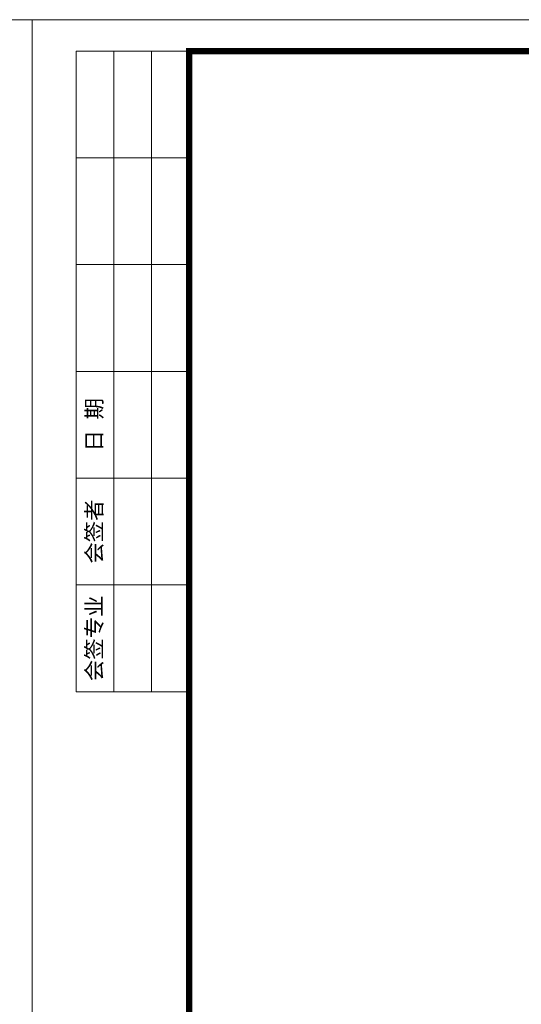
# Model space of a CAD drawing. Extents: x -27255 to 1448651, y 31034 to 8081248.
# Tile 310 of 580: x 583466 to 583546, y 3865537 to 3865694. Entities that reach past the tile are written whole.
import ezdxf

# ---------------------------------------------------------------- set-up
doc = ezdxf.new("R2010")
doc.units = 0
doc.layers.get('0').update_dxf_attribs({"linetype": 'CONTINUOUS'})
doc.layers.add('0.13文字', color=3, linetype='CONTINUOUS', lineweight=13)
doc.layers.add('图框', color=7, linetype='CONTINUOUS', lineweight=20)
doc.styles.add('宋体', font='FangSong_GB2312.ttf')

# ---------------------------------------------------------------- blocks, each defined once
blk = doc.blocks.new('d4trtg')
at = {"lineweight": 0}
for p, q in [((653868.4, 3899605.3), (653868.4, 3902577.3)), ((653868.4, 3902577.3), (658071.2, 3902577.3)), ((658071.2, 3902577.3), (658071.2, 3899605.3))]:
    blk.add_line(p, q, dxfattribs=at)
for p, q in [((654118.6, 3902527.3), (653938.4, 3902527.3)), ((653938.4, 3902527.3), (653938.4, 3901506.6)), ((653998.5, 3902527.3), (653998.5, 3901506.6)), ((654058.5, 3902527.3), (654058.5, 3901506.6)), ((654118.6, 3902357.2), (653938.4, 3902357.2)), ((654118.6, 3902187.1), (653938.4, 3902187.1)), ((654118.6, 3902017), (653938.4, 3902017)), ((654118.6, 3901846.8), (653938.4, 3901846.8)), ((654118.6, 3901676.7), (653938.4, 3901676.7)), ((654118.6, 3901506.6), (653938.4, 3901506.6))]:
    blk.add_line(p, q)
at = {"lineweight": 0, "const_width": 10}
blk.add_lwpolyline([(654118.6, 3902527.3), (658021.2, 3902527.3), (658021.2, 3899655.4), (654118.6, 3899655.4)], close=True, dxfattribs=at)
at = {"char_height": 25.02, "attachment_point": 5, "rotation": 90, "style": '宋体'}
for s, insert in [('日 期', (653968.5, 3901931.9)), ('会签者', (653968.5, 3901761.8)), ('会签专业', (653968.5, 3901591.7))]:
    blk.add_mtext(s, dxfattribs=dict(at, insert=insert))

msp = doc.modelspace()

# ---------------------------------------------------------------- linework, layer by layer
at = {"layer": '0.13文字', "linetype": 'Continuous', "lineweight": 13}
msp.add_line((582175.00285, 3865693.63633), (587865.89025, 3865693.63633), dxfattribs=at)

# ---------------------------------------------------------------- block references
at = {"layer": '图框'}
for p, xscale, yscale, zscale in [((514370.68769, 3455923.01565), 0.1049999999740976, 0.1050000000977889, 0.105), ((518081.32789, 3475435.90235), 0.09999999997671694, 0.1000000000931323, 0.1)]:
    msp.add_blockref('d4trtg', p, dxfattribs=dict(at, xscale=xscale, yscale=yscale, zscale=zscale))

doc.saveas('drawing.dxf')
